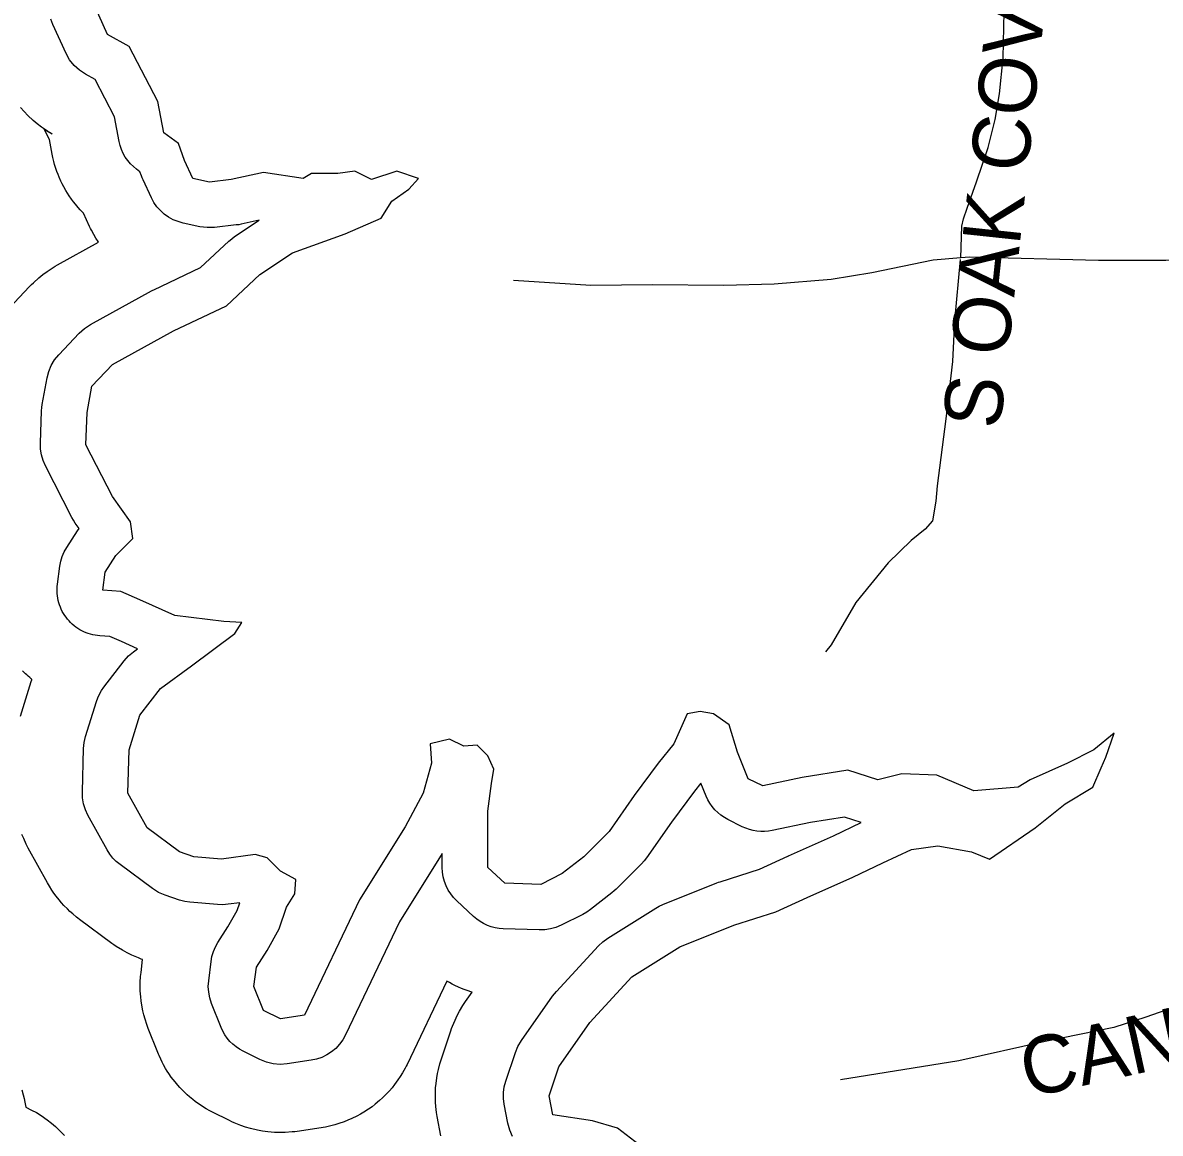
# Model space of a CAD drawing. Extents: x 1950930 to 2061844, y 904556 to 1017002.
# Drawn here: x 1981344 to 1983213, y 1006535 to 1008360 of the extents above; entities that cross this region are included whole.
import ezdxf

# ---------------------------------------------------------------- set-up
doc = ezdxf.new("R2010")
doc.units = 0
for name, color, linetype in [('Exist Hydrographic Buffer Line', 7, 'Continuous'), ('Exist Hydrographic Lake Shore', 7, 'Continuous'), ('Exist Road Non-System Type 51', 7, 'Continuous'), ('Exist Road Non-System Type 51 Label', 7, 'Continuous')]:
    doc.layers.add(name, color=color, linetype=linetype)

msp = doc.modelspace()

# ---------------------------------------------------------------- linework, layer by layer
at = {"layer": 'Exist Hydrographic Buffer Line'}
for points in [[(1982148.9, 1006529.5), (1982144.2, 1006540.1), (1982141.2, 1006551.3), (1982135.3, 1006582.8), (1982134.2, 1006592.2), (1982134.2, 1006601.7), (1982135.4, 1006611.2), (1982137.9, 1006620.3), (1982153.6, 1006667.7), (1982157.8, 1006677.7), (1982163.4, 1006687.1), (1982214.7, 1006760.1), (1982217.7, 1006764), (1982220.9, 1006767.8), (1982289.9, 1006842.7), (1982297.2, 1006849.7), (1982305.3, 1006855.5), (1982384.2, 1006904.9), (1982390, 1006908.2), (1982396.1, 1006910.9), (1982484.8, 1006946.4), (1982487.4, 1006947.4), (1982490.2, 1006948.3), (1982554.6, 1006968.6), (1982601.5, 1006990.3), (1982601.9, 1006990.4), (1982602.3, 1006990.6), (1982676.3, 1007023.8), (1982721.7, 1007045.6), (1982694.1, 1007054.4), (1982638.7, 1007045.7), (1982575.5, 1007032.3), (1982569.3, 1007031.2), (1982563, 1007030.7), (1982556.7, 1007030.7), (1982550.4, 1007031.3), (1982544.2, 1007032.3), (1982538.1, 1007033.9), (1982532.2, 1007036), (1982526.4, 1007038.6), (1982502.8, 1007050.4), (1982496.9, 1007053.7), (1982491.3, 1007057.5), (1982486.1, 1007061.8), (1982481.3, 1007066.5), (1982477, 1007071.7), (1982473.1, 1007077.2), (1982469.7, 1007083), (1982466.9, 1007089.1), (1982458.3, 1007110.2), (1982447.7, 1007097.2), (1982409.9, 1007046.1), (1982369.1, 1006987.7), (1982365.1, 1006982.5), (1982360.7, 1006977.7), (1982319.3, 1006936.2), (1982315.9, 1006933), (1982312.3, 1006930.1), (1982276.8, 1006902.4), (1982270.7, 1006898.2), (1982264.3, 1006894.6), (1982228.8, 1006876.8), (1982220.2, 1006873.2), (1982211.2, 1006870.6), (1982202, 1006869.2), (1982192.7, 1006868.9), (1982133.6, 1006870.9), (1982126.9, 1006871.4), (1982120.3, 1006872.5), (1982113.8, 1006874.2), (1982107.5, 1006876.5), (1982101.4, 1006879.3), (1982095.6, 1006882.7), (1982090.1, 1006886.6), (1982085, 1006890.9), (1982057.4, 1006916.6), (1982052.1, 1006922.1), (1982047.3, 1006928.1), (1982043.2, 1006934.6), (1982039.7, 1006941.5), (1982037, 1006948.7), (1982035.1, 1006956.2), (1982033.9, 1006963.8), (1982033.5, 1006971.5), (1982033.5, 1006994.7), (1981963.4, 1006882.1), (1981874.5, 1006696.4), (1981870, 1006688.4), (1981864.6, 1006681.1), (1981858.4, 1006674.4), (1981851.4, 1006668.5), (1981843.7, 1006663.5), (1981835.5, 1006659.5), (1981826.9, 1006656.6), (1981818, 1006654.7), (1981778.5, 1006648.7), (1981767.1, 1006647.9), (1981755.6, 1006648.8), (1981744.5, 1006651.5), (1981733.8, 1006655.8), (1981706.2, 1006669.6), (1981700.3, 1006673), (1981694.7, 1006676.8), (1981689.4, 1006681.1), (1981684.6, 1006685.9), (1981680.2, 1006691.2), (1981676.3, 1006696.8), (1981673, 1006702.7), (1981670.1, 1006708.9), (1981654.4, 1006748.3), (1981651.4, 1006757.3), (1981649.6, 1006766.6), (1981649, 1006776), (1981649.6, 1006785.5), (1981653.5, 1006817), (1981655, 1006825.3), (1981657.4, 1006833.3), (1981660.7, 1006841), (1981664.9, 1006848.3), (1981681.3, 1006873.9), (1981696.5, 1006901.2), (1981700.7, 1006913.8), (1981681.4, 1006911.1), (1981672.8, 1006910.3), (1981664.3, 1006910.6), (1981618.9, 1006914.5), (1981610.2, 1006915.8), (1981601.7, 1006918.1), (1981578, 1006926), (1981567.1, 1006930.6), (1981557.1, 1006936.9), (1981503.9, 1006976.4), (1981497.7, 1006981.5), (1981492.1, 1006987.2), (1981487.1, 1006993.6), (1981482.9, 1007000.4), (1981451.3, 1007057.6), (1981447.1, 1007066.6), (1981444.1, 1007076.1), (1981442.4, 1007086), (1981442, 1007095.9), (1981444, 1007166.9), (1981445, 1007177.1), (1981447.3, 1007187.1), (1981465.1, 1007244.3), (1981467.3, 1007250.6), (1981470.2, 1007256.6), (1981473.5, 1007262.4), (1981477.3, 1007267.9), (1981510.9, 1007311.3), (1981517.9, 1007319.2), (1981526, 1007326), (1981532.8, 1007331), (1981506.3, 1007342.9), (1981487.1, 1007351.3), (1981470.6, 1007352.4), (1981466.8, 1007352.8), (1981463, 1007353.3), (1981459.2, 1007354.1), (1981455.5, 1007355), (1981451.8, 1007356.1), (1981448.2, 1007357.4), (1981444.7, 1007358.9), (1981441.2, 1007360.6), (1981437.9, 1007362.4), (1981434.6, 1007364.4), (1981431.5, 1007366.6), (1981428.4, 1007369), (1981425.5, 1007371.4), (1981422.7, 1007374.1), (1981420.1, 1007376.9), (1981417.6, 1007379.8), (1981415.2, 1007382.8), (1981413, 1007385.9), (1981411, 1007389.2), (1981409.1, 1007392.5), (1981407.4, 1007396), (1981405.9, 1007399.5), (1981404.6, 1007403.1), (1981403.4, 1007406.8), (1981402.5, 1007410.5), (1981401.7, 1007414.2), (1981401.2, 1007418), (1981400.8, 1007421.9), (1981400.6, 1007425.7), (1981400.6, 1007429.5), (1981400.8, 1007433.3), (1981401.2, 1007437.2), (1981405.2, 1007466.8), (1981406.7, 1007474.8), (1981409.1, 1007482.7), (1981412.4, 1007490.2), (1981416.4, 1007497.4), (1981434.2, 1007525), (1981436.7, 1007528.6), (1981430.3, 1007537.6), (1981427.3, 1007542.2), (1981424.6, 1007547), (1981381.2, 1007631.8), (1981377.4, 1007640.6), (1981374.8, 1007649.8), (1981373.3, 1007659.2), (1981373, 1007668.8), (1981375, 1007722), (1981375.4, 1007727.4), (1981376.2, 1007732.7), (1981384.1, 1007776.1), (1981386.7, 1007786.5), (1981390.9, 1007796.5), (1981396.5, 1007805.8), (1981403.3, 1007814.1), (1981436.8, 1007849.7), (1981445.5, 1007857.5), (1981455.2, 1007863.9), (1981555.8, 1007919.2), (1981557.7, 1007920.2), (1981559.6, 1007921.1), (1981636, 1007957.6), (1981682.8, 1008001.1), (1981687.4, 1008005), (1981692.2, 1008008.5), (1981732.5, 1008035.4), (1981702.8, 1008028.8), (1981698.9, 1008028), (1981694.8, 1008027.5), (1981659.4, 1008023.5), (1981647.3, 1008023.2), (1981635.3, 1008024.7), (1981607.7, 1008030.7), (1981599.4, 1008033), (1981591.4, 1008036.2), (1981583.8, 1008040.3), (1981576.7, 1008045.3), (1981570.3, 1008051.1), (1981564.5, 1008057.6), (1981559.6, 1008064.7), (1981555.5, 1008072.3), (1981541.7, 1008101.9), (1981540.3, 1008105.1), (1981539, 1008108.4), (1981536.7, 1008114.8), (1981531.1, 1008119), (1981525.8, 1008123.4), (1981520.9, 1008128.2), (1981516.5, 1008133.5), (1981512.5, 1008139.2), (1981509.1, 1008145.2), (1981506.3, 1008151.6), (1981504.1, 1008158.1), (1981502.5, 1008164.8), (1981494.7, 1008205.3), (1981462.9, 1008266.4), (1981447, 1008275.2), (1981437.1, 1008281.8), (1981428.4, 1008289.8), (1981421.1, 1008299.1), (1981415.3, 1008309.5), (1981393.6, 1008356.9), (1981390.2, 1008365.7)], [(1981321.9, 1007891), (1981355.4, 1007926.5), (1981358.4, 1007929.6), (1981361.6, 1007932.6), (1981370.3, 1007940.5), (1981377, 1007946.1), (1981384.1, 1007951.2), (1981393.8, 1007957.6), (1981397.5, 1007959.9), (1981401.3, 1007962.1), (1981468.8, 1007999.1), (1981467.8, 1008000.6), (1981464.2, 1008006), (1981461, 1008011.6), (1981456.9, 1008019.2), (1981455.4, 1008022), (1981454, 1008025), (1981443.7, 1008047.1), (1981442, 1008048.8), (1981438.4, 1008052.5), (1981435, 1008056.4), (1981430.6, 1008061.7), (1981427.3, 1008065.7), (1981424.3, 1008069.9), (1981420.4, 1008075.6), (1981417.5, 1008079.9), (1981414.9, 1008084.3), (1981411.5, 1008090.3), (1981409.1, 1008094.9), (1981406.9, 1008099.6), (1981404.1, 1008105.9), (1981402.1, 1008110.6), (1981400.3, 1008115.5), (1981398.1, 1008122), (1981396.5, 1008126.9), (1981395.2, 1008131.9), (1981393.6, 1008138.6), (1981393, 1008141.1), (1981392.5, 1008143.7), (1981387.8, 1008168.1), (1981379.1, 1008184.8), (1981392.6, 1008177.3), (1981388.8, 1008179.5), (1981385, 1008181.9), (1981375.1, 1008188.5), (1981368, 1008193.7), (1981361.2, 1008199.4), (1981352.5, 1008207.5), (1981346.2, 1008213.8), (1981340.4, 1008220.5)], [(1981340.4, 1007220.2), (1981358.1, 1007277.5), (1981358.9, 1007279.8), (1981359.2, 1007280.9), (1981358, 1007281.9), (1981355.8, 1007283.7), (1981352.8, 1007286.2), (1981350.7, 1007288.1), (1981348.6, 1007290), (1981345.8, 1007292.7), (1981343.7, 1007294.7)], [(1982031.1, 1006530.6), (1982025.2, 1006562.2), (1982024.6, 1006565.7), (1982024.1, 1006569.2), (1982023, 1006578.6), (1982022.3, 1006585.7), (1982022.2, 1006592.8), (1982022.2, 1006602.3), (1982022.5, 1006609.4), (1982023.2, 1006616.4), (1982024.4, 1006625.8), (1982025.6, 1006632.8), (1982027.2, 1006639.8), (1982029.6, 1006648.9), (1982030.5, 1006652.3), (1982031.6, 1006655.7), (1982047.4, 1006703.1), (1982048.7, 1006706.9), (1982050.2, 1006710.7), (1982054.4, 1006720.8), (1982057.8, 1006728.2), (1982061.7, 1006735.3), (1982067.3, 1006744.6), (1982069.5, 1006748.1), (1982071.8, 1006751.4), (1982082.5, 1006766.7), (1982080.5, 1006767.3), (1982075.8, 1006768.9), (1982069.5, 1006771.2), (1982064.8, 1006773), (1982060.2, 1006775), (1982054.1, 1006777.8), (1982049.6, 1006780), (1982045.3, 1006782.4), (1982041, 1006784.9), (1981975.5, 1006648.1), (1981974, 1006645), (1981972.3, 1006642), (1981967.9, 1006634), (1981964.4, 1006628.2), (1981960.6, 1006622.5), (1981955.2, 1006615.1), (1981951, 1006609.7), (1981946.5, 1006604.6), (1981940.3, 1006597.9), (1981935.4, 1006593.1), (1981930.4, 1006588.5), (1981923.3, 1006582.7), (1981918, 1006578.5), (1981912.4, 1006574.6), (1981904.7, 1006569.6), (1981898.9, 1006566.1), (1981892.8, 1006562.9), (1981884.6, 1006558.9), (1981878.4, 1006556.1), (1981872, 1006553.6), (1981863.4, 1006550.7), (1981856.9, 1006548.6), (1981850.2, 1006547), (1981841.3, 1006545.1), (1981837.9, 1006544.5), (1981834.6, 1006543.9), (1981795.1, 1006538), (1981790.9, 1006537.4), (1981786.6, 1006537), (1981775.2, 1006536.2), (1981766.6, 1006535.9), (1981758, 1006536.3), (1981746.6, 1006537.2), (1981738.1, 1006538.2), (1981729.6, 1006539.9), (1981718.5, 1006542.5), (1981710.2, 1006544.9), (1981702.2, 1006547.8), (1981691.5, 1006552.1), (1981687.6, 1006553.8), (1981683.7, 1006555.7), (1981656.1, 1006569.5), (1981653.8, 1006570.6), (1981651.6, 1006571.9), (1981645.7, 1006575.2), (1981641.3, 1006577.8), (1981637, 1006580.5), (1981631.4, 1006584.4), (1981627.3, 1006587.3), (1981623.3, 1006590.5), (1981618, 1006594.8), (1981614.2, 1006598.2), (1981610.5, 1006601.7), (1981605.7, 1006606.5), (1981602.1, 1006610.1), (1981598.8, 1006614), (1981594.4, 1006619.2), (1981591.2, 1006623.1), (1981588.2, 1006627.2), (1981584.3, 1006632.8), (1981581.5, 1006637.1), (1981578.9, 1006641.4), (1981575.6, 1006647.4), (1981573.2, 1006651.8), (1981570.9, 1006656.4), (1981568.1, 1006662.6), (1981567.1, 1006665), (1981566.1, 1006667.3), (1981550.4, 1006706.8), (1981549.1, 1006710.1), (1981548, 1006713.4), (1981545, 1006722.4), (1981543, 1006729.2), (1981541.5, 1006736), (1981539.7, 1006745.3), (1981538.5, 1006752.3), (1981537.9, 1006759.3), (1981537.2, 1006768.8), (1981537, 1006775.8), (1981537.2, 1006782.9), (1981537.8, 1006792.3), (1981538.1, 1006795.8), (1981538.5, 1006799.3), (1981541.1, 1006820.3), (1981538.4, 1006821.2), (1981534.3, 1006822.9), (1981523.4, 1006827.5), (1981515.4, 1006831.3), (1981507.8, 1006835.7), (1981497.7, 1006841.9), (1981494, 1006844.4), (1981490.4, 1006846.9), (1981437.2, 1006886.4), (1981434.8, 1006888.2), (1981432.5, 1006890.1), (1981426.3, 1006895.2), (1981421.7, 1006899.2), (1981417.4, 1006903.4), (1981411.8, 1006909.1), (1981407.8, 1006913.5), (1981403.9, 1006918.2), (1981399, 1006924.5), (1981395.4, 1006929.3), (1981392.1, 1006934.3), (1981387.8, 1006941.1), (1981386.3, 1006943.7), (1981384.8, 1006946.3), (1981353.2, 1007003.5), (1981351.5, 1007006.8), (1981349.9, 1007010.2), (1981345.6, 1007019.2), (1981342.7, 1007026)], [(1981342.8, 1006606), (1981345, 1006598.1), (1981346.6, 1006592.1), (1981347.7, 1006586), (1981349.1, 1006577.9), (1981349.1, 1006577.6), (1981358.7, 1006573), (1981366.6, 1006568.8), (1981374.2, 1006564), (1981384.1, 1006557.1), (1981391.2, 1006551.7), (1981397.9, 1006545.8), (1981406.5, 1006537.4), (1981412.7, 1006531)]]:
    msp.add_lwpolyline(points, dxfattribs=at)
at = {"layer": 'Exist Hydrographic Lake Shore'}
for points in [[(1982195.2, 1006943.9), (1982136.1, 1006945.8), (1982108.5, 1006971.5), (1982108.5, 1007011), (1982108.5, 1007064.2), (1982114.4, 1007109.6), (1982118.3, 1007133.3), (1982108.5, 1007155), (1982090.7, 1007172.7), (1982069, 1007170.8), (1982045.4, 1007182.6), (1982013.8, 1007174.7), (1982015.8, 1007143.1), (1982002, 1007093.8), (1981972.4, 1007038.6), (1981897.5, 1006918.2), (1981806.8, 1006728.8), (1981767.4, 1006722.9), (1981739.8, 1006736.7), (1981724, 1006776.2), (1981728, 1006807.7), (1981745.7, 1006835.4), (1981765.4, 1006870.9), (1981777.2, 1006906.4), (1981791, 1006928.1), (1981793, 1006951.8), (1981767.4, 1006965.6), (1981745.7, 1006987.3), (1981726, 1006993.2), (1981670.8, 1006985.3), (1981625.4, 1006989.3), (1981601.8, 1006997.1), (1981548.5, 1007036.6), (1981517, 1007093.8), (1981519, 1007164.9), (1981536.7, 1007222.1), (1981570.2, 1007265.5), (1981621.5, 1007303), (1981692.5, 1007356.2), (1981704.3, 1007374), (1981674.7, 1007376), (1981593.9, 1007385.8), (1981536.7, 1007411.5), (1981505.2, 1007425.3), (1981475.6, 1007427.3), (1981479.5, 1007456.9), (1981497.3, 1007484.5), (1981524.9, 1007512.1), (1981520.9, 1007539.7), (1981491.4, 1007581.1), (1981448, 1007666), (1981450, 1007719.3), (1981457.8, 1007762.7), (1981491.4, 1007798.2), (1981591.9, 1007853.4), (1981678.7, 1007894.9), (1981733.9, 1007946.2), (1981787.1, 1007981.7), (1981873.9, 1008013.2), (1981933, 1008038.9), (1981950.7, 1008066.5), (1981978.3, 1008086.2), (1981994.1, 1008104), (1981958.6, 1008115.8), (1981917.2, 1008102), (1981889.6, 1008115.8), (1981862, 1008111.9), (1981818.6, 1008111.9), (1981804.8, 1008104), (1981739.8, 1008113.9), (1981686.6, 1008102), (1981651.1, 1008098.1), (1981623.5, 1008104), (1981609.7, 1008133.6), (1981599.8, 1008161.2), (1981576.1, 1008179), (1981566.3, 1008230.3), (1981519, 1008321), (1981483.5, 1008340.7), (1981461.8, 1008388.1)], [(1982356.9, 1006515.7), (1982321.4, 1006543.4), (1982280, 1006555.2), (1982214.9, 1006565.1), (1982209, 1006596.6), (1982224.8, 1006644), (1982276.1, 1006717), (1982345.1, 1006792), (1982423.9, 1006841.3), (1982512.7, 1006876.8), (1982581.7, 1006898.5), (1982632.9, 1006922.2), (1982707.8, 1006955.7), (1982757.1, 1006979.4), (1982804.5, 1007001.1), (1982847.8, 1007007), (1982903, 1006997.1), (1982932.6, 1006985.3), (1983007.5, 1007036.6), (1983056.8, 1007076.1), (1983102.2, 1007103.7), (1983116, 1007135.3), (1983123.9, 1007153), (1983137.7, 1007192.5), (1983104.1, 1007164.9), (1983060.8, 1007143.1), (1982999.6, 1007115.5), (1982979.9, 1007103.7), (1982907, 1007097.8), (1982845.9, 1007123.4), (1982788.7, 1007125.4), (1982749.2, 1007115.5), (1982700, 1007131.3), (1982625, 1007119.5), (1982560, 1007105.7), (1982536.3, 1007117.5), (1982518.6, 1007160.9), (1982504.8, 1007206.3), (1982479.1, 1007224), (1982457.4, 1007228), (1982435.8, 1007224), (1982414.1, 1007174.7), (1982388.4, 1007143.1), (1982349, 1007089.9), (1982307.6, 1007030.7), (1982266.2, 1006989.3), (1982230.7, 1006961.6), (1982195.2, 1006943.9)]]:
    msp.add_lwpolyline(points, dxfattribs=at)
at = {"layer": 'Exist Road Non-System Type 51'}
for points in [[(1982885.5, 1007973.4), (1982887.4, 1008025.6), (1982889.8, 1008037.5), (1982895.8, 1008054.9), (1982911.2, 1008098.6), (1982930.5, 1008154.8), (1982941.9, 1008200.9), (1982949.2, 1008243.1), (1982954.8, 1008302.4), (1982956.5, 1008377.8)], [(1984114.8, 1007960.3), (1984031.2, 1007960.3), (1983710.2, 1007979.1), (1983652.6, 1007983.7), (1983606.8, 1007984.6), (1983556.4, 1007982.8), (1983439.6, 1007976.8), (1983332.5, 1007972.2), (1983222.6, 1007969.4), (1983111.8, 1007969.4), (1982899.8, 1007974.5), (1982885.5, 1007973.4)], [(1982885.5, 1007973.4), (1982840.1, 1007969.9), (1982739.4, 1007948.9), (1982672.6, 1007937.9), (1982578.8, 1007930.1), (1982496.2, 1007928.2), (1982378.1, 1007929.2), (1982277.4, 1007928.2), (1982150.5, 1007936.1)], [(1982884.2, 1007970.9), (1982875.1, 1007869.9), (1982871.6, 1007803.3), (1982860.8, 1007709.2), (1982846.8, 1007598.6), (1982844.4, 1007573.6), (1982838.8, 1007541.5), (1982826.9, 1007527.6), (1982804, 1007509), (1982766.1, 1007472.3), (1982712.8, 1007406.9), (1982672.2, 1007337.8), (1982662.9, 1007325.8)], [(1983523.5, 1007007.4), (1983467, 1006964.3), (1983441.2, 1006930), (1983395.5, 1006881.4), (1983348.4, 1006837.1), (1983314, 1006804.2), (1983291.1, 1006782.8), (1983272.6, 1006764.2), (1983242.6, 1006744.2), (1983189.6, 1006725.6), (1983136.8, 1006708.4), (1983023.9, 1006685.6), (1982882.4, 1006654.1), (1982687.9, 1006622.6)]]:
    msp.add_lwpolyline(points, dxfattribs=at)

# ---------------------------------------------------------------- texts
at = {"layer": 'Exist Road Non-System Type 51 Label'}
for s, rotation, p in [('S OAK COVE DR', 83.9242, (1982950, 1007690.4)), ('  CANE CREEK DR', 12.3787, (1982926.2, 1006577.6))]:
    msp.add_text(s, height=95, rotation=rotation, dxfattribs=at).set_placement(p)

doc.saveas('drawing.dxf')
